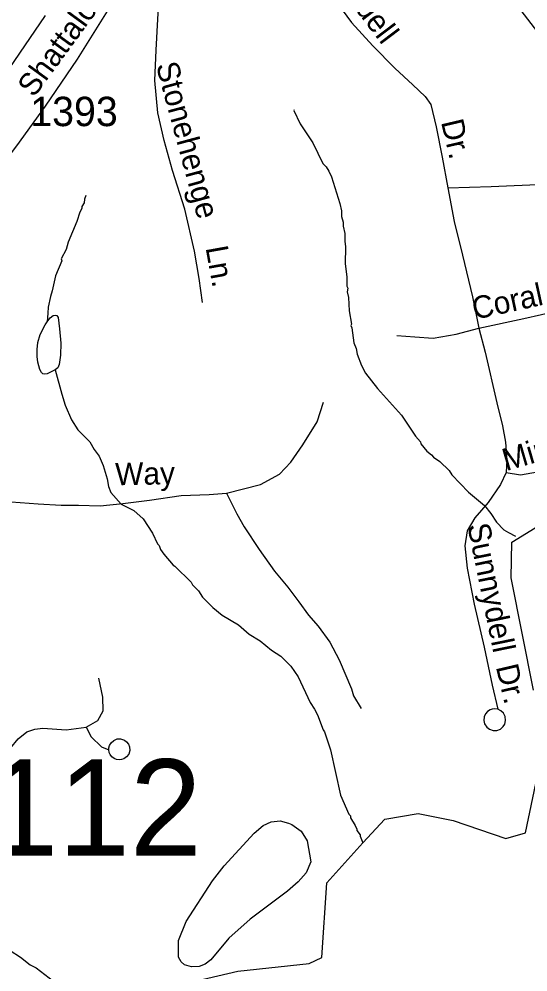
# Model space of a CAD drawing. Extents: x 1547597 to 1699558, y 810033 to 920809.
# Drawn here: x 1604312 to 1606475, y 869495 to 873547 of the extents above; entities that cross this region are included whole.
import ezdxf

# ---------------------------------------------------------------- set-up
doc = ezdxf.new("R2010")
doc.units = 0
for name, color, linetype in [('Exist Boundary Political City Limit New', 7, 'Continuous'), ('Exist Hydrographic Creek Single Shore', 7, 'Continuous'), ('Exist Hydrographic Misc Water Feature', 7, 'Continuous'), ('Exist Hydrographic Pond Under 1500 Sq Ft', 7, 'Continuous'), ('Exist Road Non-System Type 51', 7, 'Continuous'), ('Exist Road Non-System Type 51 Label', 7, 'Continuous'), ('Exist Road Secondary Structure Standard Bridge Number Label', 7, 'Continuous'), ('Exist Road Secondary Type 51 Attributed', 7, 'Continuous'), ('Exist Road Secondary Type 51 Label', 7, 'Continuous'), ('Exist Road Secondary Type 51 Number Label', 7, 'Continuous'), ('Map Preparation Boundary City Limit Buffer Line', 7, 'Continuous')]:
    doc.layers.add(name, color=color, linetype=linetype)

msp = doc.modelspace()

# ---------------------------------------------------------------- linework, layer by layer
at = {"layer": 'Exist Boundary Political City Limit New'}
msp.add_lwpolyline([(1601575.9, 868902.4), (1601540.5, 869526.8), (1601665.9, 869856.2), (1601525.9, 870117.5), (1601493.2, 870216.5), (1601576.6, 870220.9), (1601523.9, 870750.7), (1601216.1, 870770.1), (1601180.3, 870843.5), (1601231.8, 872434), (1602327.7, 872355.7), (1603125.1, 872330.7), (1603330.7, 872325.5), (1603332.4, 872263.3), (1603399.8, 872259.8), (1603401.4, 872653.2), (1603771, 872629.9), (1604204.8, 873242), (1604423.6, 873562.3)], dxfattribs=at)
at = {"layer": 'Exist Hydrographic Creek Single Shore'}
for points in [[(1606688.7, 873151.7), (1606591.7, 873393.2), (1606313.6, 873756.8), (1606233.7, 874057.1), (1606221.7, 874441.3), (1606344.7, 874898.5), (1606397.7, 875114.1), (1606627.7, 875460.6)], [(1604772.6, 869373), (1604858.4, 869409.8), (1605241.6, 869498.8), (1605544.1, 869530.6), (1605598.7, 869556.2), (1605619.6, 869874.2), (1605773, 870044.1), (1605865.7, 870145), (1606007.7, 870168.4), (1606156.7, 870139), (1606380.7, 870062.2), (1606464.7, 870086.8), (1606526.7, 870384.3)]]:
    msp.add_lwpolyline(points, dxfattribs=at)
at = {"layer": 'Exist Hydrographic Misc Water Feature'}
for points in [[(1605481.4, 873161.1), (1605478.9, 873158.3), (1605505.9, 873101.9), (1605560.7, 873020.9), (1605603.2, 872932.2), (1605617, 872918), (1605628.7, 872899.8), (1605640.2, 872875.7), (1605674.5, 872763.1), (1605682, 872731), (1605681.6, 872707), (1605689.1, 872682.8), (1605688.9, 872666.8), (1605696.4, 872634.7), (1605695.9, 872602.7), (1605699.5, 872578.6), (1605698.4, 872506.7), (1605705.4, 872450.6), (1605704.8, 872410.6), (1605708.6, 872402.5), (1605706.4, 872386.6), (1605712, 872362.5), (1605715.1, 872306.4), (1605724.2, 872250.2), (1605722.2, 872244.3), (1605726, 872234.3), (1605735, 872170.1), (1605744.5, 872146), (1605748.2, 872121.9), (1605767.4, 872073.6), (1605784.8, 872041.3), (1605835.8, 871976.4), (1605937.9, 871862.7), (1605996.4, 871773.7), (1606018.1, 871749.4), (1606019.9, 871741.3), (1606045.4, 871708.9), (1606065.2, 871694.6), (1606073, 871684.5), (1606100.7, 871665.9), (1606140.1, 871627.3), (1606151.7, 871609.1), (1606222.6, 871535.9), (1606289.6, 871478.8), (1606317, 871444.4), (1606340.4, 871408), (1606371.9, 871375.5), (1606391.7, 871363.1), (1606421.2, 871348.8)], [(1604595.5, 872797.2), (1604589.2, 872781.3), (1604589, 872765.3), (1604578.8, 872749.5), (1604578.7, 872741.5), (1604570.4, 872725.7), (1604557.8, 872685.9), (1604520.4, 872598.5), (1604511.8, 872566.6), (1604491.2, 872527.1), (1604493.2, 872519), (1604466.1, 872455.4), (1604453.1, 872391.6), (1604444.8, 872367.8), (1604436, 872322), (1604433.7, 872296.7), (1604431.7, 872258.9)], [(1604431.7, 872258.9), (1604444.3, 872276.3), (1604457.3, 872286.9), (1604466.4, 872288.5), (1604472.7, 872285.9), (1604477.6, 872278.4), (1604483.6, 872229.6), (1604489.1, 872168.9), (1604487.6, 872118.2), (1604482.2, 872077.9), (1604476.3, 872063.9), (1604464.6, 872054.7)], [(1604464.6, 872054.7), (1604431.5, 872039), (1604421.5, 872037.5), (1604412.8, 872038.8), (1604406.5, 872043.6), (1604399.7, 872057.3), (1604391.3, 872088.2), (1604389.1, 872111.9), (1604388.6, 872142.3), (1604391.1, 872171.4), (1604401.4, 872205.7), (1604423.2, 872247.1), (1604431.7, 872258.9)], [(1604464.6, 872054.7), (1604493, 871951.7), (1604507.3, 871904.8), (1604534.3, 871842.4), (1604561.6, 871800), (1604612.7, 871749.1), (1604630.3, 871716.8), (1604651.8, 871688.4), (1604669.1, 871648.1), (1604686.2, 871591.8), (1604691.7, 871559.7), (1604701.3, 871533.6), (1604746.4, 871484.8), (1604800, 871457.9), (1604839.4, 871421.2), (1604878.4, 871360.6), (1604899.7, 871316.2), (1604907.6, 871308.1), (1604913.3, 871292), (1604927, 871271.8), (1604966.2, 871225.2), (1604974.1, 871221), (1605043, 871151.9), (1605048.9, 871141.7), (1605074.4, 871115.3), (1605091.9, 871089), (1605135.2, 871044.3), (1605174.7, 871011.6), (1605244, 870970.5), (1605289.3, 870931.8), (1605336.9, 870902.9), (1605384.2, 870864.1), (1605423.8, 870837.4), (1605467.1, 870794.8), (1605498.3, 870750.2), (1605548.6, 870641.4), (1605568.1, 870613.1), (1605579.8, 870588.9), (1605604.7, 870524.4), (1605610.5, 870516.3), (1605635.3, 870439.9), (1605678.2, 870247.3), (1605712.9, 870166.7), (1605720.7, 870158.5), (1605720.6, 870150.5), (1605740.1, 870118.2), (1605747.9, 870102.1), (1605747.8, 870096.1), (1605761.4, 870077.8), (1605761.3, 870071.9), (1605773, 870044.1)], [(1605456.4, 870127.2), (1605471.5, 870122.7), (1605510.9, 870093.8), (1605535.9, 870053.2), (1605551.7, 869962.8), (1605532.5, 869917.3), (1605497.5, 869878.1), (1605452.6, 869839.2), (1605293.6, 869719.1), (1605203.6, 869639.2), (1605127.4, 869547), (1605102.9, 869527.7), (1605076.7, 869518.3), (1605044.6, 869517.1), (1605014.8, 869525.8), (1605001.1, 869538.1), (1604989.6, 869558.4), (1604989.3, 869628.4), (1605021.3, 869709.6), (1605133.6, 869882.9), (1605183.2, 869945.8), (1605310.5, 870084.7), (1605349.4, 870117.7), (1605383.7, 870132.9), (1605421.9, 870138), (1605456.4, 870127.2)], [(1603836.5, 870023.7), (1603852.9, 869984), (1603860.6, 869967.9), (1603913.3, 869883), (1603976, 869805.9), (1604021.5, 869771.2), (1604041, 869750.9), (1604185.2, 869638.5), (1604274.4, 869586.9), (1604317.9, 869558.2), (1604359.3, 869525.5), (1604385.1, 869513.1), (1604495.6, 869427.2), (1604519.2, 869400.8), (1604540.5, 869360.4), (1604567.5, 869322.3)]]:
    msp.add_lwpolyline(points, dxfattribs=at)
at = {"layer": 'Exist Hydrographic Pond Under 1500 Sq Ft'}
msp.add_lwpolyline([(1606497.7, 870693.5), (1606403.7, 871171.4), (1606405.7, 871322.4), (1606523.7, 871395.4), (1606883.7, 871473.5)], dxfattribs=at)
at = {"layer": 'Exist Road Non-System Type 51'}
for points in [[(1605004.4, 874193.8), (1605073.8, 874129.1), (1605183, 874056.2), (1605332.3, 873991), (1605420, 873944.3), (1605453.7, 873918), (1605501.2, 873861.6), (1605590.1, 873727), (1605661.2, 873618.5), (1605724.4, 873531.9), (1605815.5, 873433.2), (1605908.6, 873338.5), (1605986, 873267.8), (1606037.6, 873217.4), (1606061.4, 873183.3), (1606084.5, 873089.1), (1606109.4, 872959), (1606134.4, 872828.8)], [(1605091.1, 872341.7), (1605077.8, 872443.6), (1605056.9, 872559.9), (1605016.3, 872738), (1604963.6, 872902.4), (1604928.8, 873030.8), (1604901.8, 873148.8), (1604888.9, 873284.9), (1604894, 873414.9), (1604901.1, 873546.6), (1604907.9, 873646.6), (1604900.7, 873744.6), (1604880.5, 873889.2)], [(1606134.4, 872828.8), (1606318.2, 872835.2), (1606548.2, 872845.4)], [(1606134.4, 872828.8), (1606161.1, 872686.6), (1606196, 872542.4), (1606238.5, 872366.2), (1606265.4, 872232)], [(1606265.4, 872232), (1606457.5, 872274.3), (1606607.7, 872307.1)], [(1605917.3, 872200.8), (1605993.3, 872196.3), (1606071.2, 872189.5), (1606169.2, 872206.7), (1606265.4, 872232)], [(1606265.4, 872232), (1606292.5, 872129.8), (1606342.8, 871915.4), (1606366, 871817.3), (1606379.4, 871747.2), (1606384.6, 871671.2), (1606382.2, 871619.2)], [(1605193.8, 871531.5), (1605338.6, 871567.8), (1605418.9, 871611.2), (1605467.2, 871662.8), (1605517.9, 871736.2), (1605578.5, 871833.9), (1605605.2, 871917.6)], [(1606382.2, 871619.2), (1606443.3, 871608.3), (1606562.8, 871630), (1606824.2, 871702.9), (1606945.2, 871764.2)], [(1603341.8, 871690.4), (1603398.6, 871641.7), (1603471.6, 871595.7), (1603582.5, 871555.1), (1603733, 871551.7), (1603934.7, 871538), (1604161.6, 871502.2), (1604393.4, 871486.3), (1604490.9, 871479.4), (1604563.9, 871479.4), (1604655.9, 871476.6), (1604753.2, 871487.5), (1604866.8, 871501), (1605000.4, 871520.6), (1605120.4, 871525.6), (1605193.8, 871531.5)], [(1606382.2, 871619.2), (1606357.9, 871567.5), (1606305.4, 871491.9), (1606248.8, 871426.4), (1606216.3, 871370.6), (1606205.8, 871306.8), (1606217, 871212.7), (1606245.7, 871058.5), (1606288.3, 870876.3), (1606323, 870714.1), (1606346.1, 870612)], [(1605193.8, 871531.5), (1605238, 871443), (1605268.3, 871387.8), (1605331.9, 871291), (1605398.1, 871199.8), (1605453.4, 871130.7), (1605500.7, 871068.7), (1605541.8, 871011.8), (1605583.2, 870964.8), (1605632.8, 870896.9), (1605672.4, 870822.6), (1605725.1, 870699), (1605732.9, 870669), (1605766.5, 870614.7)], [(1604596.6, 870536.4), (1604646.8, 870564), (1604669, 870605.8), (1604667.6, 870663.7), (1604650.2, 870743.9)], [(1606346.1, 870612), (1606334.4, 870614), (1606323.3, 870613), (1606314.7, 870610), (1606303.1, 870603), (1606293.9, 870592.2), (1606288.2, 870579.5), (1606287.3, 870563.9), (1606290.2, 870550.5), (1606299.5, 870535.7), (1606311, 870526.8), (1606326.7, 870521.5), (1606341.9, 870522), (1606357.6, 870527.9), (1606369.2, 870538.2), (1606376.1, 870549.1), (1606379.8, 870564), (1606378.1, 870581.3), (1606370.6, 870595.7), (1606359.6, 870606.1), (1606346.1, 870612)], [(1603023.1, 869926.4), (1603100.5, 869913), (1603232, 869887.9), (1603336.1, 869889), (1603478.2, 869910), (1603660.3, 869948.3), (1603802.6, 869989.2), (1603876.9, 870018.5), (1603965.2, 870069.8), (1604051.6, 870129.1), (1604134.1, 870200.4), (1604194.7, 870275.8), (1604237.2, 870347.4), (1604276, 870447.1), (1604308.4, 870486.9), (1604344.6, 870516.5), (1604378.3, 870527.3), (1604412.6, 870532), (1604512.5, 870525.1), (1604596.6, 870536.4)], [(1604596.6, 870536.4), (1604618.1, 870494.2), (1604661.9, 870451.9), (1604693.7, 870439.6)], [(1604693.7, 870439.6), (1604693.8, 870447.6), (1604696.3, 870458), (1604702.9, 870469.6), (1604714.3, 870480), (1604728.8, 870485.9), (1604743.3, 870486.4), (1604759.4, 870481.1), (1604769, 870473.7), (1604776.6, 870463.9), (1604781.4, 870452), (1604782.3, 870436.4), (1604777.8, 870421.3), (1604768.3, 870409.3), (1604756.8, 870401.7), (1604747.1, 870398.3), (1604739.1, 870397.5), (1604726.5, 870398.7), (1604716.6, 870402.9), (1604706.3, 870410.3), (1604699.5, 870419.1), (1604695.3, 870429), (1604693.7, 870439.6)]]:
    msp.add_lwpolyline(points, dxfattribs=at)
at = {"layer": 'Exist Road Secondary Type 51 Attributed'}
msp.add_lwpolyline([(1604213.6, 872892), (1604301.8, 873007.4), (1604424.3, 873176.9), (1604559.8, 873375.7), (1604687.8, 873580.9)], dxfattribs=at)
at = {"layer": 'Map Preparation Boundary City Limit Buffer Line'}
msp.add_lwpolyline([(1601575.9, 868902.4), (1601540.5, 869526.8), (1601665.9, 869856.2), (1601525.9, 870117.5), (1601493.2, 870216.5), (1601576.6, 870220.9), (1601523.9, 870750.7), (1601216.1, 870770.1), (1601180.3, 870843.5), (1601231.8, 872434), (1602327.7, 872355.7), (1603125.1, 872330.7), (1603330.7, 872325.5), (1603332.4, 872263.3), (1603399.8, 872259.8), (1603401.4, 872653.2), (1603771, 872629.9), (1604204.8, 873242), (1604423.6, 873562.3)], dxfattribs=at)

# ---------------------------------------------------------------- texts
at = {"layer": 'Exist Road Non-System Type 51 Label'}
for s, rotation, p in [('Sunnydell', 307.0617, (1605520, 873878.5)), ('Stonehenge', 285.1732, (1604892.9, 873351.3)), ('Dr.', 283.2011, (1606104.7, 873109.6)), ('Ln.', 280.166, (1605104.3, 872574.7)), ('Coral', 12.3124, (1606248.6, 872268.1)), ('Mindona', 16.1646, (1606381.6, 871624.4)), ('Way', 1.1296, (1604721.2, 871564.3)), ('Sunnydell', 281.5191, (1606217, 871394)), ('Dr.', 283.2011, (1606337.9, 870792.8))]:
    msp.add_text(s, height=95, rotation=rotation, dxfattribs=at).set_placement(p)
at = {"layer": 'Exist Road Secondary Structure Standard Bridge Number Label'}
msp.add_text('112', height=410.1, dxfattribs=at).set_placement((1604173.3, 869989.3))
at = {"layer": 'Exist Road Secondary Type 51 Label'}
msp.add_text('Shattalon', height=95, rotation=53.8885, dxfattribs=at).set_placement((1604374.8, 873209.8))
at = {"layer": 'Exist Road Secondary Type 51 Number Label'}
msp.add_text('1393', height=125, dxfattribs=at).set_placement((1604359.3, 873091.5))

doc.saveas('drawing.dxf')
